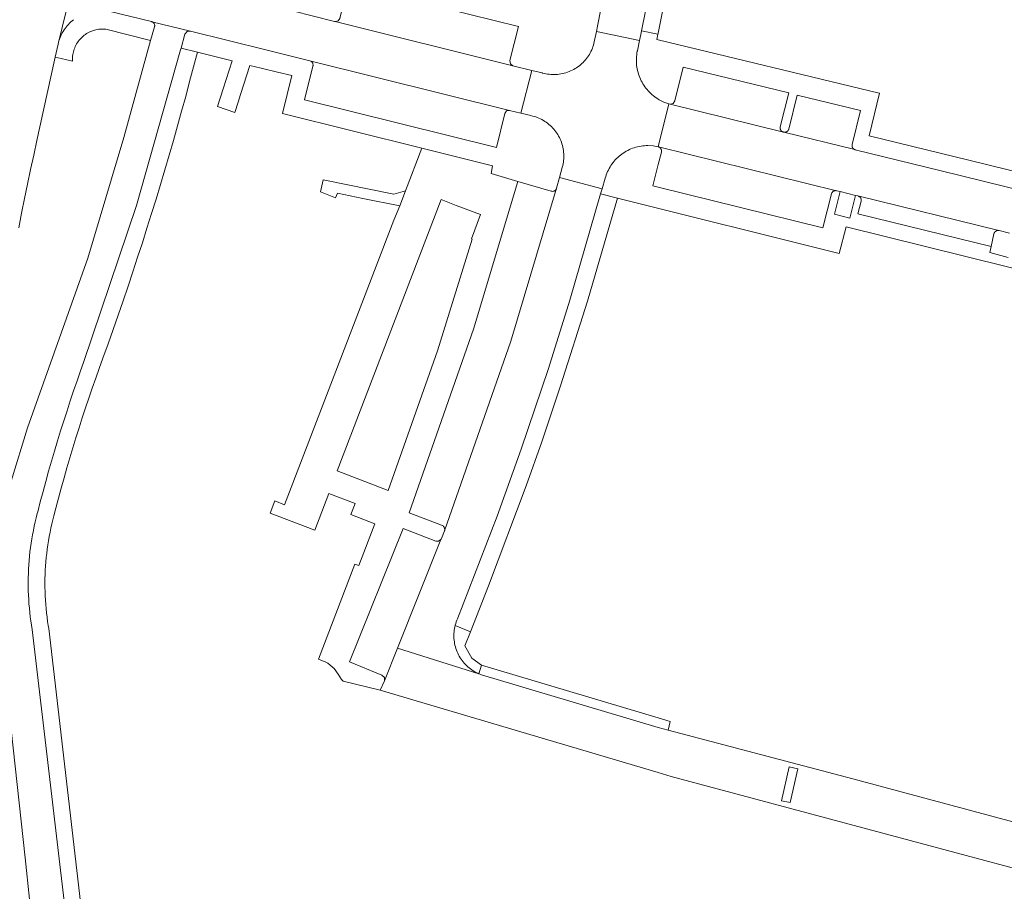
# Model space of a CAD drawing. Extents: x 146402 to 164798, y 455483 to 464134.
# Tile 416 of 575: x 157926 to 158040, y 461657 to 461758. Entities that reach past the tile are written whole.
import ezdxf

# ---------------------------------------------------------------- set-up
doc = ezdxf.new("R2010")
doc.units = 0
doc.header["$LTSCALE"] = 0.2
for name, color, linetype, lineweight in [('B-XX-VH-VERHARDING_ASFALT-GV', 252, 'CONTINUOUS', 18), ('B-XX-VH-VERHARDING_BETONSTRAATSTEEN-GV', 252, 'CONTINUOUS', 18), ('B-XX-VH-VERHARDING_TEGEL-GV', 252, 'CONTINUOUS', 18)]:
    doc.layers.add(name, color=color, linetype=linetype, lineweight=lineweight)

msp = doc.modelspace()

# ---------------------------------------------------------------- linework, layer by layer
at = {"layer": 'B-XX-VH-VERHARDING_ASFALT-GV'}
for points in [[(157926.352, 461733.541), (157926.682, 461735.222), (157927.02, 461736.902), (157927.365, 461738.579), (157927.719, 461740.256), (157928.08, 461741.93), (157928.449, 461743.603), (157928.8, 461745.158), (157930.548, 461753.207), (157930.878, 461754.685), (157930.927, 461754.886), (157934.425, 461769.223)], [(157932.348, 461649.472), (157927.905, 461687.277), (157927.823, 461687.769), (157927.749, 461688.263), (157927.683, 461688.758), (157927.625, 461689.254), (157927.574, 461689.75), (157927.532, 461690.248), (157927.498, 461690.746), (157927.472, 461691.244), (157927.453, 461691.743), (157927.443, 461692.242), (157927.441, 461692.742), (157927.446, 461693.241), (157927.46, 461693.74), (157927.482, 461694.238), (157927.511, 461694.737), (157927.549, 461695.234), (157927.595, 461695.732), (157927.648, 461696.228), (157927.71, 461696.723), (157927.779, 461697.218), (157927.856, 461697.711), (157927.942, 461698.203), (157928.035, 461698.693), (157928.136, 461699.182), (157928.245, 461699.669), (157928.361, 461700.155), (157928.486, 461700.638), (157928.534, 461700.818), (157928.837, 461701.992), (157929.148, 461703.164), (157929.466, 461704.334), (157929.793, 461705.502), (157930.126, 461706.668), (157930.468, 461707.832), (157930.817, 461708.993), (157931.174, 461710.152), (157931.539, 461711.309), (157931.911, 461712.463), (157932.291, 461713.614), (157932.678, 461714.764), (157933.073, 461715.91), (157933.476, 461717.054), (157933.828, 461718.036), (157939.906, 461736.114), (157944.993, 461754.048), (157945.049, 461754.251), (157945.491, 461755.847), (157945.743, 461756.141), (157946.127, 461756.185), (157941.695, 461757.28), (157941.745, 461757.261), (157941.798, 461757.233), (157941.847, 461757.197), (157941.89, 461757.156), (157941.928, 461757.109), (157941.959, 461757.058), (157941.983, 461757.003), (157942, 461756.945), (157942.009, 461756.885), (157942.01, 461756.825), (157942.002, 461756.765), (157941.987, 461756.706), (157941.535, 461755.126), (157938.471, 461743.937), (157934.298, 461730.065), (157927.379, 461710.52), (157925.484, 461704.369)], [(157924.558, 461684.196), (157927.096, 461660.993), (157929.583, 461637.184)]]:
    msp.add_lwpolyline(points, dxfattribs=at)
at = {"layer": 'B-XX-VH-VERHARDING_BETONSTRAATSTEEN-GV'}
for points in [[(157934.425, 461769.223), (157930.927, 461754.886), (157930.982, 461755.078), (157931.045, 461755.268), (157931.116, 461755.455), (157931.194, 461755.639), (157931.279, 461755.82), (157931.371, 461755.997), (157931.47, 461756.171), (157931.577, 461756.34), (157931.69, 461756.505), (157931.809, 461756.665), (157931.935, 461756.821), (157932.067, 461756.971), (157932.204, 461757.116), (157932.348, 461757.255), (157932.497, 461757.389), (157932.651, 461757.516)], [(157993.404, 461758.713), (157993.02, 461756.753), (157992.891, 461756.149), (157997.853, 461755.115), (157997.997, 461755.79), (157998.087, 461756.241), (158000, 461765.728)], [(157936.881, 461758.469), (157941.63, 461757.296), (157941.695, 461757.28), (157946.127, 461756.185), (157954.805, 461754.03), (157956.655, 461753.57), (157959.885, 461752.767), (157982.883, 461747.072), (157984.197, 461746.744), (157985.431, 461751.672), (157983.276, 461752.209), (157962.792, 461757.299), (157962.75, 461757.308), (157962.709, 461757.32), (157957.87, 461758.516)], [(158132.583, 461715.506), (158032.583, 461740.104), (158022.684, 461742.539), (158022.659, 461742.546), (158022.651, 461742.548), (158014.48, 461744.557), (158014.471, 461744.559), (158014.436, 461744.567), (158001.385, 461747.775), (158001.231, 461747.812), (158000.014, 461742.873), (158000.029, 461742.869), (158020.523, 461737.819), (158020.582, 461737.804), (158020.961, 461737.711), (158022.708, 461737.28), (158022.991, 461737.21), (158039.246, 461733.235), (158039.264, 461733.231), (158040.475, 461732.932)], [(158046.566, 461663.602), (158022.426, 461670.071), (158001.134, 461675.67), (158000, 461676.007), (157979.634, 461682.065), (157979.571, 461682.088), (157979.39, 461682.16), (157979.357, 461682.174), (157969.977, 461685.147), (157968.469, 461681.381), (157967.961, 461680.294), (158000, 461670.805), (158001.492, 461670.363), (158044.625, 461658.79)]]:
    msp.add_lwpolyline(points, dxfattribs=at)
for points in [[(157983.917, 461756.715), (157964.282, 461761.596), (157963.316, 461757.659), (157963.125, 461757.375), (157962.792, 461757.299), (157983.276, 461752.209), (157982.983, 461752.435), (157982.93, 461752.801)], [(157997.853, 461755.115), (157992.891, 461756.149), (157992.639, 461754.971), (157992.595, 461754.781), (157992.542, 461754.593), (157992.482, 461754.407), (157992.415, 461754.223), (157992.34, 461754.043), (157992.258, 461753.865), (157992.168, 461753.692), (157992.072, 461753.522), (157991.968, 461753.356), (157991.859, 461753.195), (157991.742, 461753.038), (157991.619, 461752.886), (157991.49, 461752.739), (157991.355, 461752.598), (157991.215, 461752.462), (157991.069, 461752.332), (157990.917, 461752.209), (157990.761, 461752.091), (157990.6, 461751.98), (157990.435, 461751.876), (157990.266, 461751.779), (157990.093, 461751.688), (157989.916, 461751.605), (157989.736, 461751.529), (157989.553, 461751.46), (157989.367, 461751.399), (157989.179, 461751.346), (157988.99, 461751.301), (157988.798, 461751.263), (157988.605, 461751.233), (157988.411, 461751.211), (157988.216, 461751.197), (157988.021, 461751.191), (157987.825, 461751.193), (157987.63, 461751.203), (157987.435, 461751.221), (157987.242, 461751.247), (157987.049, 461751.281), (157986.859, 461751.322), (157986.67, 461751.372), (157986.651, 461751.377), (157985.431, 461751.672), (157984.197, 461746.744), (157985.33, 461746.461), (157985.52, 461746.418), (157985.708, 461746.368), (157985.894, 461746.309), (157986.078, 461746.244), (157986.258, 461746.17), (157986.436, 461746.09), (157986.61, 461746.002), (157986.78, 461745.907), (157986.946, 461745.805), (157987.108, 461745.696), (157987.265, 461745.581), (157987.418, 461745.46), (157987.565, 461745.332), (157987.707, 461745.199), (157987.843, 461745.06), (157987.974, 461744.915), (157988.098, 461744.765), (157988.217, 461744.61), (157988.328, 461744.45), (157988.434, 461744.286), (157988.532, 461744.118), (157988.623, 461743.946), (157988.707, 461743.77), (157988.784, 461743.591), (157988.854, 461743.409), (157988.916, 461743.224), (157988.97, 461743.037), (157989.016, 461742.847), (157989.055, 461742.656), (157989.086, 461742.464), (157989.109, 461742.27), (157989.124, 461742.076), (157989.131, 461741.881), (157989.13, 461741.686), (157989.121, 461741.492), (157989.104, 461741.297), (157989.079, 461741.104), (157989.047, 461740.912), (157989.006, 461740.721), (157988.957, 461740.533), (157988.94, 461740.472), (157988.635, 461739.345), (157993.545, 461738.04), (157993.897, 461739.26), (157993.954, 461739.454), (157994.019, 461739.645), (157994.091, 461739.834), (157994.171, 461740.019), (157994.258, 461740.202), (157994.352, 461740.38), (157994.453, 461740.555), (157994.56, 461740.726), (157994.675, 461740.892), (157994.796, 461741.054), (157994.924, 461741.211), (157995.057, 461741.362), (157995.196, 461741.508), (157995.342, 461741.649), (157995.492, 461741.784), (157995.648, 461741.912), (157995.808, 461742.034), (157995.974, 461742.15), (157996.144, 461742.26), (157996.318, 461742.362), (157996.496, 461742.457), (157996.678, 461742.546), (157996.863, 461742.627), (157997.051, 461742.701), (157997.241, 461742.767), (157997.435, 461742.825), (157997.63, 461742.876), (157997.828, 461742.919), (157998.026, 461742.955), (157998.227, 461742.982), (157998.427, 461743.001), (157998.629, 461743.013), (157998.795, 461743.016), (157999.409, 461742.981), (158000, 461742.876), (158000.014, 461742.873), (158001.231, 461747.812), (158000.661, 461748.019), (158000.118, 461748.289), (158000, 461748.36), (157999.942, 461748.394), (157999.771, 461748.507), (157999.604, 461748.626), (157999.442, 461748.751), (157999.285, 461748.882), (157999.133, 461749.02), (157998.987, 461749.163), (157998.847, 461749.312), (157998.712, 461749.466), (157998.583, 461749.626), (157998.461, 461749.79), (157998.345, 461749.959), (157998.236, 461750.133), (157998.134, 461750.31), (157998.039, 461750.491), (157997.951, 461750.676), (157997.87, 461750.865), (157997.797, 461751.056), (157997.731, 461751.25), (157997.673, 461751.446), (157997.623, 461751.645), (157997.58, 461751.845), (157997.545, 461752.047), (157997.518, 461752.25), (157997.499, 461752.454), (157997.488, 461752.658), (157997.485, 461752.863), (157997.49, 461753.068), (157997.503, 461753.272), (157997.524, 461753.476), (157997.553, 461753.679), (157997.59, 461753.88), (157997.602, 461753.937)], [(157982.883, 461747.072), (157959.885, 461752.767), (157959.944, 461752.748), (157960, 461752.721), (157960.052, 461752.687), (157960.1, 461752.646), (157960.142, 461752.6), (157960.178, 461752.549), (157960.207, 461752.494), (157960.228, 461752.435), (157960.242, 461752.374), (157960.248, 461752.313), (157960.246, 461752.25), (157960.236, 461752.189), (157960.229, 461752.161), (157959.281, 461748.271), (157981.369, 461742.791), (157982.33, 461746.714), (157982.537, 461747.001)], [(158015.029, 461749.079), (158002.885, 461752.063), (158001.92, 461748.163), (158001.727, 461747.866), (158001.385, 461747.775), (158014.436, 461744.567), (158014.375, 461744.586), (158014.317, 461744.613), (158014.264, 461744.646), (158014.214, 461744.686), (158014.17, 461744.732), (158014.132, 461744.783), (158014.101, 461744.839), (158014.077, 461744.898), (158014.061, 461744.959), (158014.052, 461745.022), (158014.052, 461745.086), (158014.059, 461745.149), (158014.065, 461745.176)], [(158023.309, 461747.049), (158016.002, 461748.84), (158015.043, 461744.916), (158015.041, 461744.907), (158015.038, 461744.899), (158015.035, 461744.891), (158015.032, 461744.882), (158015.029, 461744.874), (158015.025, 461744.866), (158015.022, 461744.858), (158015.018, 461744.85), (158015.014, 461744.841), (158015.011, 461744.833), (158015.007, 461744.826), (158015.003, 461744.818), (158014.998, 461744.81), (158014.994, 461744.802), (158014.989, 461744.795), (158014.984, 461744.787), (158014.98, 461744.78), (158014.975, 461744.772), (158014.97, 461744.765), (158014.964, 461744.758), (158014.959, 461744.751), (158014.953, 461744.744), (158014.948, 461744.737), (158014.942, 461744.73), (158014.936, 461744.723), (158014.931, 461744.717), (158014.924, 461744.71), (158014.918, 461744.704), (158014.912, 461744.697), (158014.905, 461744.691), (158014.899, 461744.685), (158014.892, 461744.679), (158014.886, 461744.673), (158014.879, 461744.668), (158014.872, 461744.662), (158014.865, 461744.657), (158014.858, 461744.651), (158014.851, 461744.646), (158014.843, 461744.641), (158014.836, 461744.636), (158014.829, 461744.631), (158014.821, 461744.626), (158014.813, 461744.622), (158014.81, 461744.62), (158014.806, 461744.618), (158014.798, 461744.613), (158014.79, 461744.609), (158014.782, 461744.605), (158014.774, 461744.601), (158014.766, 461744.598), (158014.758, 461744.594), (158014.75, 461744.59), (158014.742, 461744.587), (158014.733, 461744.584), (158014.725, 461744.581), (158014.716, 461744.578), (158014.708, 461744.575), (158014.699, 461744.573), (158014.691, 461744.57), (158014.682, 461744.568), (158014.674, 461744.566), (158014.665, 461744.564), (158014.656, 461744.562), (158014.648, 461744.56), (158014.639, 461744.559), (158014.63, 461744.558), (158014.621, 461744.556), (158014.613, 461744.555), (158014.604, 461744.554), (158014.595, 461744.554), (158014.586, 461744.553), (158014.577, 461744.553), (158014.568, 461744.552), (158014.559, 461744.552), (158014.55, 461744.552), (158014.541, 461744.553), (158014.533, 461744.553), (158014.524, 461744.553), (158014.515, 461744.554), (158014.506, 461744.555), (158014.497, 461744.556), (158014.488, 461744.557), (158014.48, 461744.557), (158022.651, 461742.548), (158022.643, 461742.552), (158022.635, 461742.555), (158022.627, 461742.558), (158022.619, 461742.562), (158022.611, 461742.565), (158022.603, 461742.569), (158022.595, 461742.573), (158022.588, 461742.577), (158022.58, 461742.581), (158022.573, 461742.585), (158022.565, 461742.589), (158022.558, 461742.594), (158022.551, 461742.598), (158022.543, 461742.603), (158022.536, 461742.608), (158022.529, 461742.613), (158022.522, 461742.618), (158022.515, 461742.623), (158022.508, 461742.628), (158022.502, 461742.633), (158022.495, 461742.639), (158022.488, 461742.645), (158022.482, 461742.65), (158022.476, 461742.656), (158022.47, 461742.662), (158022.464, 461742.668), (158022.457, 461742.675), (158022.452, 461742.681), (158022.446, 461742.687), (158022.44, 461742.694), (158022.435, 461742.7), (158022.429, 461742.707), (158022.424, 461742.714), (158022.419, 461742.721), (158022.414, 461742.728), (158022.409, 461742.735), (158022.404, 461742.742), (158022.399, 461742.749), (158022.395, 461742.756), (158022.39, 461742.764), (158022.386, 461742.771), (158022.382, 461742.779), (158022.378, 461742.786), (158022.374, 461742.794), (158022.37, 461742.802), (158022.366, 461742.81), (158022.363, 461742.818), (158022.359, 461742.826), (158022.356, 461742.834), (158022.353, 461742.842), (158022.35, 461742.85), (158022.347, 461742.858), (158022.345, 461742.866), (158022.342, 461742.874), (158022.34, 461742.883), (158022.338, 461742.891), (158022.335, 461742.899), (158022.334, 461742.908), (158022.332, 461742.916), (158022.33, 461742.925), (158022.329, 461742.933), (158022.327, 461742.942), (158022.326, 461742.95), (158022.325, 461742.959), (158022.324, 461742.967), (158022.323, 461742.976), (158022.323, 461742.985), (158022.323, 461742.993), (158022.322, 461743.002), (158022.322, 461743.01), (158022.322, 461743.019), (158022.322, 461743.028), (158022.323, 461743.036), (158022.323, 461743.045), (158022.324, 461743.054), (158022.324, 461743.062), (158022.325, 461743.071), (158022.326, 461743.079), (158022.328, 461743.088), (158022.329, 461743.096), (158022.331, 461743.105), (158022.332, 461743.113), (158022.334, 461743.122), (158022.336, 461743.13)], [(158020.523, 461737.819), (158000.029, 461742.869), (158000.039, 461742.865), (158000.047, 461742.862), (158000.056, 461742.859), (158000.064, 461742.855), (158000.072, 461742.852), (158000.08, 461742.848), (158000.088, 461742.845), (158000.096, 461742.841), (158000.104, 461742.837), (158000.111, 461742.833), (158000.119, 461742.828), (158000.127, 461742.824), (158000.134, 461742.819), (158000.142, 461742.815), (158000.149, 461742.81), (158000.156, 461742.805), (158000.164, 461742.8), (158000.171, 461742.795), (158000.178, 461742.79), (158000.185, 461742.784), (158000.192, 461742.779), (158000.198, 461742.773), (158000.205, 461742.767), (158000.212, 461742.761), (158000.218, 461742.756), (158000.224, 461742.749), (158000.231, 461742.743), (158000.237, 461742.737), (158000.243, 461742.73), (158000.249, 461742.724), (158000.254, 461742.717), (158000.26, 461742.71), (158000.266, 461742.704), (158000.271, 461742.697), (158000.276, 461742.69), (158000.281, 461742.683), (158000.286, 461742.676), (158000.291, 461742.668), (158000.296, 461742.661), (158000.301, 461742.653), (158000.306, 461742.646), (158000.31, 461742.638), (158000.314, 461742.631), (158000.318, 461742.623), (158000.322, 461742.615), (158000.326, 461742.607), (158000.33, 461742.599), (158000.334, 461742.591), (158000.337, 461742.583), (158000.34, 461742.575), (158000.344, 461742.567), (158000.347, 461742.558), (158000.35, 461742.55), (158000.352, 461742.542), (158000.355, 461742.533), (158000.357, 461742.525), (158000.36, 461742.516), (158000.362, 461742.508), (158000.364, 461742.499), (158000.366, 461742.491), (158000.367, 461742.482), (158000.369, 461742.473), (158000.37, 461742.465), (158000.372, 461742.456), (158000.373, 461742.447), (158000.374, 461742.439), (158000.375, 461742.43), (158000.375, 461742.421), (158000.376, 461742.412), (158000.376, 461742.403), (158000.376, 461742.395), (158000.376, 461742.386), (158000.376, 461742.377), (158000.376, 461742.368), (158000.376, 461742.359), (158000.375, 461742.351), (158000.374, 461742.342), (158000.373, 461742.333), (158000.372, 461742.324), (158000.371, 461742.316), (158000.37, 461742.307), (158000.368, 461742.298), (158000.367, 461742.29), (158000.365, 461742.281), (158000.363, 461742.273), (158000.361, 461742.264), (158000, 461740.831), (157999.378, 461738.361), (158000, 461738.208), (158018.971, 461733.53), (158019.958, 461737.446), (158019.975, 461737.506), (158020, 461737.563), (158020.032, 461737.617), (158020.071, 461737.666), (158020.115, 461737.709), (158020.165, 461737.747), (158020.219, 461737.778), (158020.277, 461737.802), (158020.337, 461737.818), (158020.399, 461737.826), (158020.461, 461737.827)], [(157993.545, 461738.04), (157988.635, 461739.345), (157988.298, 461738.098), (157983.026, 461720.488), (157975.382, 461698.63), (157975.043, 461697.752), (157975.015, 461697.692), (157974.979, 461697.637), (157969.977, 461685.147), (157979.357, 461682.174), (157979.211, 461682.239), (157979.036, 461682.326), (157978.865, 461682.42), (157978.697, 461682.52), (157978.534, 461682.627), (157978.376, 461682.741), (157978.222, 461682.862), (157978.073, 461682.988), (157977.929, 461683.121), (157977.791, 461683.259), (157977.659, 461683.403), (157977.533, 461683.552), (157977.413, 461683.706), (157977.3, 461683.865), (157977.193, 461684.029), (157977.093, 461684.196), (157977, 461684.368), (157976.914, 461684.543), (157976.835, 461684.722), (157976.764, 461684.904), (157976.699, 461685.089), (157976.643, 461685.276), (157976.595, 461685.465), (157976.554, 461685.656), (157976.521, 461685.848), (157976.496, 461686.042), (157976.479, 461686.236), (157976.47, 461686.432), (157976.468, 461686.627), (157976.475, 461686.822), (157976.49, 461687.017), (157976.513, 461687.211), (157976.544, 461687.404), (157976.582, 461687.595), (157976.618, 461687.744), (157976.629, 461687.785), (157976.683, 461687.973), (157976.745, 461688.158), (157976.814, 461688.34), (157976.891, 461688.52), (157981.434, 461700.319), (157984.234, 461708.063), (157987.363, 461717.351), (157989.834, 461725.201), (157993.371, 461737.439)], [(157987.682, 461737.763), (157983.816, 461738.891), (157978.714, 461721.852), (157971.306, 461700.721), (157975.057, 461699.3), (157975.117, 461699.275), (157975.173, 461699.243), (157975.225, 461699.204), (157975.272, 461699.159), (157975.313, 461699.108), (157975.347, 461699.053), (157975.374, 461698.994), (157975.394, 461698.932), (157975.407, 461698.869), (157975.411, 461698.804), (157975.407, 461698.739), (157975.395, 461698.675), (157975.382, 461698.63), (157983.026, 461720.488), (157988.298, 461738.098), (157988.276, 461738.039), (157988.247, 461737.983), (157988.21, 461737.931), (157988.168, 461737.884), (157988.12, 461737.843), (157988.067, 461737.809), (157988.011, 461737.781), (157987.951, 461737.761), (157987.889, 461737.748), (157987.826, 461737.743), (157987.763, 461737.747), (157987.701, 461737.758)], [(158039.246, 461733.235), (158022.991, 461737.21), (158023.052, 461737.192), (158023.11, 461737.166), (158023.165, 461737.134), (158023.215, 461737.095), (158023.26, 461737.049), (158023.299, 461736.999), (158023.331, 461736.944), (158023.356, 461736.885), (158023.373, 461736.824), (158023.383, 461736.761), (158023.385, 461736.698), (158023.378, 461736.634), (158023.374, 461736.612), (158023.008, 461735.161), (158038.338, 461731.401), (158038.663, 461732.854), (158038.666, 461732.863), (158038.668, 461732.872), (158038.671, 461732.881), (158038.674, 461732.889), (158038.678, 461732.898), (158038.681, 461732.907), (158038.685, 461732.915), (158038.688, 461732.924), (158038.692, 461732.932), (158038.696, 461732.94), (158038.7, 461732.949), (158038.704, 461732.957), (158038.709, 461732.965), (158038.713, 461732.973), (158038.718, 461732.981), (158038.723, 461732.989), (158038.728, 461732.997), (158038.733, 461733.005), (158038.738, 461733.012), (158038.743, 461733.02), (158038.749, 461733.027), (158038.755, 461733.035), (158038.76, 461733.042), (158038.766, 461733.049), (158038.772, 461733.056), (158038.778, 461733.063), (158038.784, 461733.07), (158038.791, 461733.076), (158038.797, 461733.083), (158038.804, 461733.09), (158038.81, 461733.096), (158038.817, 461733.102), (158038.824, 461733.108), (158038.831, 461733.115), (158038.838, 461733.12), (158038.846, 461733.126), (158038.853, 461733.132), (158038.86, 461733.137), (158038.868, 461733.143), (158038.876, 461733.148), (158038.883, 461733.153), (158038.891, 461733.158), (158038.899, 461733.163), (158038.907, 461733.168), (158038.915, 461733.172), (158038.923, 461733.177), (158038.931, 461733.181), (158038.94, 461733.185), (158038.948, 461733.189), (158038.956, 461733.193), (158038.965, 461733.197), (158038.973, 461733.2), (158038.982, 461733.204), (158038.991, 461733.207), (158038.999, 461733.21), (158039.008, 461733.213), (158039.017, 461733.216), (158039.026, 461733.218), (158039.035, 461733.221), (158039.044, 461733.223), (158039.053, 461733.225), (158039.062, 461733.227), (158039.071, 461733.229), (158039.08, 461733.231), (158039.089, 461733.232), (158039.098, 461733.234), (158039.107, 461733.235), (158039.117, 461733.236), (158039.126, 461733.237), (158039.135, 461733.238), (158039.144, 461733.238), (158039.153, 461733.239), (158039.163, 461733.239), (158039.172, 461733.239), (158039.181, 461733.239), (158039.19, 461733.239), (158039.2, 461733.238), (158039.209, 461733.238), (158039.218, 461733.237), (158039.227, 461733.236), (158039.237, 461733.235)], [(157974.388, 461697.452), (157970.631, 461698.898), (157964.446, 461683.548), (157968.189, 461682.034), (157968.459, 461681.763), (157968.469, 461681.381), (157969.977, 461685.147), (157974.979, 461697.637), (157974.714, 461697.447)], [(157978.377, 461687.026), (157976.618, 461687.744), (157976.582, 461687.595), (157976.544, 461687.404), (157976.513, 461687.211), (157976.49, 461687.017), (157976.475, 461686.822), (157976.468, 461686.627), (157976.47, 461686.432), (157976.479, 461686.236), (157976.496, 461686.042), (157976.521, 461685.848), (157976.554, 461685.656), (157976.595, 461685.465), (157976.643, 461685.276), (157976.699, 461685.089), (157976.764, 461684.904), (157976.835, 461684.722), (157976.914, 461684.543), (157977, 461684.368), (157977.093, 461684.196), (157977.193, 461684.029), (157977.3, 461683.865), (157977.413, 461683.706), (157977.533, 461683.552), (157977.659, 461683.403), (157977.791, 461683.259), (157977.929, 461683.121), (157978.073, 461682.988), (157978.222, 461682.862), (157978.376, 461682.741), (157978.534, 461682.627), (157978.697, 461682.52), (157978.865, 461682.42), (157979.036, 461682.326), (157979.211, 461682.239), (157979.357, 461682.174), (157979.651, 461683.178), (157978.541, 461683.964), (157977.748, 461685.414)], [(158016.069, 461671.24), (158015.094, 461671.46), (158014.211, 461667.559), (158015.187, 461667.338)], [(158014.211, 461667.559), (158015.094, 461671.46), (158016.069, 461671.24), (158015.187, 461667.338)]]:
    msp.add_lwpolyline(points, close=True, dxfattribs=at)
at = {"layer": 'B-XX-VH-VERHARDING_TEGEL-GV'}
for points in [[(158000, 461765.728), (157998.087, 461756.241), (157999.974, 461755.849), (158000, 461755.98), (158003.141, 461771.761)], [(157964.282, 461761.596), (157983.917, 461756.715), (157982.93, 461752.801), (157982.983, 461752.435), (157983.276, 461752.209), (157985.431, 461751.672), (157986.651, 461751.377), (157986.67, 461751.372), (157986.859, 461751.322), (157987.049, 461751.281), (157987.242, 461751.247), (157987.435, 461751.221), (157987.63, 461751.203), (157987.825, 461751.193), (157988.021, 461751.191), (157988.216, 461751.197), (157988.411, 461751.211), (157988.605, 461751.233), (157988.798, 461751.263), (157988.99, 461751.301), (157989.179, 461751.346), (157989.367, 461751.399), (157989.553, 461751.46), (157989.736, 461751.529), (157989.916, 461751.605), (157990.093, 461751.688), (157990.266, 461751.779), (157990.435, 461751.876), (157990.6, 461751.98), (157990.761, 461752.091), (157990.917, 461752.209), (157991.069, 461752.332), (157991.215, 461752.462), (157991.355, 461752.598), (157991.49, 461752.739), (157991.619, 461752.886), (157991.742, 461753.038), (157991.859, 461753.195), (157991.968, 461753.356), (157992.072, 461753.522), (157992.168, 461753.692), (157992.258, 461753.865), (157992.34, 461754.043), (157992.415, 461754.223), (157992.482, 461754.407), (157992.542, 461754.593), (157992.595, 461754.781), (157992.639, 461754.971), (157992.891, 461756.149), (157993.02, 461756.753), (157993.404, 461758.713)], [(157932.651, 461757.516), (157932.497, 461757.389), (157932.348, 461757.255), (157932.204, 461757.116), (157932.067, 461756.971), (157931.935, 461756.821), (157931.809, 461756.665), (157931.69, 461756.505), (157931.577, 461756.34), (157931.47, 461756.171), (157931.371, 461755.997), (157931.279, 461755.82), (157931.194, 461755.639), (157931.116, 461755.455), (157931.045, 461755.268), (157930.982, 461755.078), (157930.927, 461754.886), (157930.878, 461754.685), (157930.548, 461753.207), (157931.248, 461753.044), (157932.554, 461752.737), (157932.549, 461752.827), (157932.545, 461752.993), (157932.549, 461753.159), (157932.562, 461753.325), (157932.582, 461753.49), (157932.611, 461753.654), (157932.647, 461753.816), (157932.69, 461753.976), (157932.742, 461754.134), (157932.801, 461754.289), (157932.867, 461754.441), (157932.941, 461754.59), (157933.022, 461754.736), (157933.11, 461754.877), (157933.204, 461755.013), (157933.305, 461755.145), (157933.412, 461755.272), (157933.525, 461755.394), (157933.644, 461755.51), (157933.768, 461755.62), (157933.898, 461755.725), (157934.032, 461755.822), (157934.171, 461755.914), (157934.314, 461755.998), (157934.461, 461756.076), (157934.611, 461756.146), (157934.765, 461756.209), (157934.922, 461756.264), (157935.081, 461756.312), (157935.242, 461756.352), (157935.405, 461756.385), (157935.569, 461756.409), (157935.735, 461756.426), (157935.9, 461756.434), (157936.067, 461756.435), (157936.233, 461756.427), (157936.398, 461756.412), (157941.535, 461755.126), (157941.987, 461756.706), (157942.002, 461756.765), (157942.01, 461756.825), (157942.009, 461756.885), (157942, 461756.945), (157941.983, 461757.003), (157941.959, 461757.058), (157941.928, 461757.109), (157941.89, 461757.156), (157941.847, 461757.197), (157941.798, 461757.233), (157941.745, 461757.261), (157941.695, 461757.28), (157941.63, 461757.296), (157936.881, 461758.469)], [(157957.87, 461758.516), (157962.709, 461757.32), (157962.75, 461757.308), (157962.792, 461757.299), (157963.125, 461757.375), (157963.316, 461757.659)], [(158073.407, 461732.086), (158035.766, 461741.339), (158024.299, 461744.138), (158025.491, 461749.06), (158025.461, 461749.067), (158000, 461755.18), (157999.847, 461755.217), (157999.974, 461755.849), (157998.087, 461756.241), (157997.997, 461755.79), (157997.853, 461755.115), (157997.602, 461753.937), (157997.59, 461753.88), (157997.553, 461753.679), (157997.524, 461753.476), (157997.503, 461753.272), (157997.49, 461753.068), (157997.485, 461752.863), (157997.488, 461752.658), (157997.499, 461752.454), (157997.518, 461752.25), (157997.545, 461752.047), (157997.58, 461751.845), (157997.623, 461751.645), (157997.673, 461751.446), (157997.731, 461751.25), (157997.797, 461751.056), (157997.87, 461750.865), (157997.951, 461750.676), (157998.039, 461750.491), (157998.134, 461750.31), (157998.236, 461750.133), (157998.345, 461749.959), (157998.461, 461749.79), (157998.583, 461749.626), (157998.712, 461749.466), (157998.847, 461749.312), (157998.987, 461749.163), (157999.133, 461749.02), (157999.285, 461748.882), (157999.442, 461748.751), (157999.604, 461748.626), (157999.771, 461748.507), (157999.942, 461748.394), (158000, 461748.36), (158000.118, 461748.289), (158000.661, 461748.019), (158001.231, 461747.812), (158001.385, 461747.775), (158001.727, 461747.866), (158001.92, 461748.163), (158002.885, 461752.063), (158015.029, 461749.079), (158014.065, 461745.176), (158014.059, 461745.149), (158014.052, 461745.086), (158014.052, 461745.022), (158014.061, 461744.959), (158014.077, 461744.898), (158014.101, 461744.839), (158014.132, 461744.783), (158014.17, 461744.732), (158014.214, 461744.686), (158014.264, 461744.646), (158014.317, 461744.613), (158014.375, 461744.586), (158014.436, 461744.567), (158014.471, 461744.559), (158014.48, 461744.557), (158014.488, 461744.557), (158014.497, 461744.556), (158014.506, 461744.555), (158014.515, 461744.554), (158014.524, 461744.553), (158014.533, 461744.553), (158014.541, 461744.553), (158014.55, 461744.552), (158014.559, 461744.552), (158014.568, 461744.552), (158014.577, 461744.553), (158014.586, 461744.553), (158014.595, 461744.554), (158014.604, 461744.554), (158014.613, 461744.555), (158014.621, 461744.556), (158014.63, 461744.558), (158014.639, 461744.559), (158014.648, 461744.56), (158014.656, 461744.562), (158014.665, 461744.564), (158014.674, 461744.566), (158014.682, 461744.568), (158014.691, 461744.57), (158014.699, 461744.573), (158014.708, 461744.575), (158014.716, 461744.578), (158014.725, 461744.581), (158014.733, 461744.584), (158014.742, 461744.587), (158014.75, 461744.59), (158014.758, 461744.594), (158014.766, 461744.598), (158014.774, 461744.601), (158014.782, 461744.605), (158014.79, 461744.609), (158014.798, 461744.613), (158014.806, 461744.618), (158014.81, 461744.62), (158014.813, 461744.622), (158014.821, 461744.626), (158014.829, 461744.631), (158014.836, 461744.636), (158014.843, 461744.641), (158014.851, 461744.646), (158014.858, 461744.651), (158014.865, 461744.657), (158014.872, 461744.662), (158014.879, 461744.668), (158014.886, 461744.673), (158014.892, 461744.679), (158014.899, 461744.685), (158014.905, 461744.691), (158014.912, 461744.697), (158014.918, 461744.704), (158014.924, 461744.71), (158014.931, 461744.717), (158014.936, 461744.723), (158014.942, 461744.73), (158014.948, 461744.737), (158014.953, 461744.744), (158014.959, 461744.751), (158014.964, 461744.758), (158014.97, 461744.765), (158014.975, 461744.772), (158014.98, 461744.78), (158014.984, 461744.787), (158014.989, 461744.795), (158014.994, 461744.802), (158014.998, 461744.81), (158015.003, 461744.818), (158015.007, 461744.826), (158015.011, 461744.833), (158015.014, 461744.841), (158015.018, 461744.85), (158015.022, 461744.858), (158015.025, 461744.866), (158015.029, 461744.874), (158015.032, 461744.882), (158015.035, 461744.891), (158015.038, 461744.899), (158015.041, 461744.907), (158015.043, 461744.916), (158016.002, 461748.84), (158023.309, 461747.049), (158022.336, 461743.13), (158022.334, 461743.122), (158022.332, 461743.113), (158022.331, 461743.105), (158022.329, 461743.096), (158022.328, 461743.088), (158022.326, 461743.079), (158022.325, 461743.071), (158022.324, 461743.062), (158022.324, 461743.054), (158022.323, 461743.045), (158022.323, 461743.036), (158022.322, 461743.028), (158022.322, 461743.019), (158022.322, 461743.01), (158022.322, 461743.002), (158022.323, 461742.993), (158022.323, 461742.985), (158022.323, 461742.976), (158022.324, 461742.967), (158022.325, 461742.959), (158022.326, 461742.95), (158022.327, 461742.942), (158022.329, 461742.933), (158022.33, 461742.925), (158022.332, 461742.916), (158022.334, 461742.908), (158022.335, 461742.899), (158022.338, 461742.891), (158022.34, 461742.883), (158022.342, 461742.874), (158022.345, 461742.866), (158022.347, 461742.858), (158022.35, 461742.85), (158022.353, 461742.842), (158022.356, 461742.834), (158022.359, 461742.826), (158022.363, 461742.818), (158022.366, 461742.81), (158022.37, 461742.802), (158022.374, 461742.794), (158022.378, 461742.786), (158022.382, 461742.779), (158022.386, 461742.771), (158022.39, 461742.764), (158022.395, 461742.756), (158022.399, 461742.749), (158022.404, 461742.742), (158022.409, 461742.735), (158022.414, 461742.728), (158022.419, 461742.721), (158022.424, 461742.714), (158022.429, 461742.707), (158022.435, 461742.7), (158022.44, 461742.694), (158022.446, 461742.687), (158022.452, 461742.681), (158022.457, 461742.675), (158022.464, 461742.668), (158022.47, 461742.662), (158022.476, 461742.656), (158022.482, 461742.65), (158022.488, 461742.645), (158022.495, 461742.639), (158022.502, 461742.633), (158022.508, 461742.628), (158022.515, 461742.623), (158022.522, 461742.618), (158022.529, 461742.613), (158022.536, 461742.608), (158022.543, 461742.603), (158022.551, 461742.598), (158022.558, 461742.594), (158022.565, 461742.589), (158022.573, 461742.585), (158022.58, 461742.581), (158022.588, 461742.577), (158022.595, 461742.573), (158022.603, 461742.569), (158022.611, 461742.565), (158022.619, 461742.562), (158022.627, 461742.558), (158022.635, 461742.555), (158022.643, 461742.552), (158022.651, 461742.548), (158022.659, 461742.546), (158022.684, 461742.539), (158032.583, 461740.104), (158132.583, 461715.506)], [(157934.652, 461645.591), (157929.813, 461687.414), (157929.759, 461687.736), (157929.684, 461688.221), (157929.617, 461688.708), (157929.558, 461689.195), (157929.507, 461689.683), (157929.464, 461690.172), (157929.429, 461690.662), (157929.402, 461691.152), (157929.383, 461691.643), (157929.372, 461692.134), (157929.369, 461692.625), (157929.374, 461693.115), (157929.387, 461693.606), (157929.408, 461694.097), (157929.437, 461694.587), (157929.474, 461695.076), (157929.519, 461695.565), (157929.571, 461696.053), (157929.632, 461696.541), (157929.701, 461697.027), (157929.777, 461697.512), (157929.862, 461697.995), (157929.954, 461698.477), (157930.054, 461698.958), (157930.163, 461699.437), (157930.278, 461699.914), (157930.402, 461700.389), (157930.623, 461701.249), (157930.93, 461702.413), (157931.245, 461703.576), (157931.567, 461704.736), (157931.898, 461705.894), (157932.235, 461707.05), (157932.581, 461708.204), (157932.934, 461709.355), (157933.295, 461710.504), (157933.663, 461711.65), (157934.039, 461712.795), (157934.423, 461713.936), (157934.814, 461715.075), (157935.213, 461716.211), (157935.619, 461717.345), (157936.044, 461718.514), (157936.639, 461720.169), (157937.225, 461721.826), (157937.805, 461723.486), (157938.376, 461725.149), (157938.941, 461726.815), (157939.497, 461728.482), (157940.046, 461730.153), (157940.588, 461731.826), (157941.122, 461733.501), (157941.648, 461735.178), (157942.166, 461736.859), (157942.677, 461738.541), (157943.18, 461740.225), (157943.676, 461741.913), (157944.164, 461743.602), (157944.644, 461745.293), (157945.116, 461746.987), (157945.581, 461748.682), (157946.038, 461750.38), (157946.487, 461752.08), (157946.929, 461753.782), (157945.049, 461754.251), (157944.993, 461754.048), (157939.906, 461736.114), (157933.828, 461718.036), (157933.476, 461717.054), (157933.073, 461715.91), (157932.678, 461714.764), (157932.291, 461713.614), (157931.911, 461712.463), (157931.539, 461711.309), (157931.174, 461710.152), (157930.817, 461708.993), (157930.468, 461707.832), (157930.126, 461706.668), (157929.793, 461705.502), (157929.466, 461704.334), (157929.148, 461703.164), (157928.837, 461701.992), (157928.534, 461700.818), (157928.486, 461700.638), (157928.361, 461700.155), (157928.245, 461699.669), (157928.136, 461699.182), (157928.035, 461698.693), (157927.942, 461698.203), (157927.856, 461697.711), (157927.779, 461697.218), (157927.71, 461696.723), (157927.648, 461696.228), (157927.595, 461695.732), (157927.549, 461695.234), (157927.511, 461694.737), (157927.482, 461694.238), (157927.46, 461693.74), (157927.446, 461693.241), (157927.441, 461692.742), (157927.443, 461692.242), (157927.453, 461691.743), (157927.472, 461691.244), (157927.498, 461690.746), (157927.532, 461690.248), (157927.574, 461689.75), (157927.625, 461689.254), (157927.683, 461688.758), (157927.749, 461688.263), (157927.823, 461687.769), (157927.905, 461687.277), (157932.348, 461649.472)], [(158040.316, 461730.144), (158038.178, 461730.686), (158038.338, 461731.401), (158023.008, 461735.161), (158023.374, 461736.612), (158023.378, 461736.634), (158023.385, 461736.698), (158023.383, 461736.761), (158023.373, 461736.824), (158023.356, 461736.885), (158023.331, 461736.944), (158023.299, 461736.999), (158023.26, 461737.049), (158023.215, 461737.095), (158023.165, 461737.134), (158023.11, 461737.166), (158023.052, 461737.192), (158022.991, 461737.21), (158022.708, 461737.28), (158022.053, 461734.674), (158020.308, 461735.108), (158020.961, 461737.711), (158020.582, 461737.804), (158020.523, 461737.819), (158020.461, 461737.827), (158020.399, 461737.826), (158020.337, 461737.818), (158020.277, 461737.802), (158020.219, 461737.778), (158020.165, 461737.747), (158020.115, 461737.709), (158020.071, 461737.666), (158020.032, 461737.617), (158020, 461737.563), (158019.975, 461737.506), (158019.958, 461737.446), (158018.971, 461733.53), (158000, 461738.208), (157999.378, 461738.361), (158000, 461740.831), (158000.361, 461742.264), (158000.363, 461742.273), (158000.365, 461742.281), (158000.367, 461742.29), (158000.368, 461742.298), (158000.37, 461742.307), (158000.371, 461742.316), (158000.372, 461742.324), (158000.373, 461742.333), (158000.374, 461742.342), (158000.375, 461742.351), (158000.376, 461742.359), (158000.376, 461742.368), (158000.376, 461742.377), (158000.376, 461742.386), (158000.376, 461742.395), (158000.376, 461742.403), (158000.376, 461742.412), (158000.375, 461742.421), (158000.375, 461742.43), (158000.374, 461742.439), (158000.373, 461742.447), (158000.372, 461742.456), (158000.37, 461742.465), (158000.369, 461742.473), (158000.367, 461742.482), (158000.366, 461742.491), (158000.364, 461742.499), (158000.362, 461742.508), (158000.36, 461742.516), (158000.357, 461742.525), (158000.355, 461742.533), (158000.352, 461742.542), (158000.35, 461742.55), (158000.347, 461742.558), (158000.344, 461742.567), (158000.34, 461742.575), (158000.337, 461742.583), (158000.334, 461742.591), (158000.33, 461742.599), (158000.326, 461742.607), (158000.322, 461742.615), (158000.318, 461742.623), (158000.314, 461742.631), (158000.31, 461742.638), (158000.306, 461742.646), (158000.301, 461742.653), (158000.296, 461742.661), (158000.291, 461742.668), (158000.286, 461742.676), (158000.281, 461742.683), (158000.276, 461742.69), (158000.271, 461742.697), (158000.266, 461742.704), (158000.26, 461742.71), (158000.254, 461742.717), (158000.249, 461742.724), (158000.243, 461742.73), (158000.237, 461742.737), (158000.231, 461742.743), (158000.224, 461742.749), (158000.218, 461742.756), (158000.212, 461742.761), (158000.205, 461742.767), (158000.198, 461742.773), (158000.192, 461742.779), (158000.185, 461742.784), (158000.178, 461742.79), (158000.171, 461742.795), (158000.164, 461742.8), (158000.156, 461742.805), (158000.149, 461742.81), (158000.142, 461742.815), (158000.134, 461742.819), (158000.127, 461742.824), (158000.119, 461742.828), (158000.111, 461742.833), (158000.104, 461742.837), (158000.096, 461742.841), (158000.088, 461742.845), (158000.08, 461742.848), (158000.072, 461742.852), (158000.064, 461742.855), (158000.056, 461742.859), (158000.047, 461742.862), (158000.039, 461742.865), (158000.029, 461742.869), (158000.014, 461742.873), (158000, 461742.876), (157999.409, 461742.981), (157998.795, 461743.016), (157998.629, 461743.013), (157998.427, 461743.001), (157998.227, 461742.982), (157998.026, 461742.955), (157997.828, 461742.919), (157997.63, 461742.876), (157997.435, 461742.825), (157997.241, 461742.767), (157997.051, 461742.701), (157996.863, 461742.627), (157996.678, 461742.546), (157996.496, 461742.457), (157996.318, 461742.362), (157996.144, 461742.26), (157995.974, 461742.15), (157995.808, 461742.034), (157995.648, 461741.912), (157995.492, 461741.784), (157995.342, 461741.649), (157995.196, 461741.508), (157995.057, 461741.362), (157994.924, 461741.211), (157994.796, 461741.054), (157994.675, 461740.892), (157994.56, 461740.726), (157994.453, 461740.555), (157994.352, 461740.38), (157994.258, 461740.202), (157994.171, 461740.019), (157994.091, 461739.834), (157994.019, 461739.645), (157993.954, 461739.454), (157993.897, 461739.26), (157993.545, 461738.04), (157993.371, 461737.439), (157995.3, 461736.963), (158020.856, 461730.58), (158021.638, 461733.658), (158109.302, 461711.924)]]:
    msp.add_lwpolyline(points, dxfattribs=at)
for points in [[(157954.805, 461754.03), (157946.127, 461756.185), (157945.743, 461756.141), (157945.491, 461755.847), (157945.049, 461754.251), (157946.929, 461753.782), (157950.926, 461752.782), (157949.906, 461749.567), (157949.236, 461747.509), (157951.242, 461746.819), (157951.62, 461748), (157951.908, 461748.901), (157952.987, 461752.251), (157954.29, 461751.936), (157956.143, 461751.488), (157957.819, 461751.082), (157956.727, 461746.7), (157972.76, 461742.702), (157980.908, 461740.669), (157980.745, 461739.816), (157983.816, 461738.891), (157987.682, 461737.763), (157987.701, 461737.758), (157987.763, 461737.747), (157987.826, 461737.743), (157987.889, 461737.748), (157987.951, 461737.761), (157988.011, 461737.781), (157988.067, 461737.809), (157988.12, 461737.843), (157988.168, 461737.884), (157988.21, 461737.931), (157988.247, 461737.983), (157988.276, 461738.039), (157988.298, 461738.098), (157988.635, 461739.345), (157988.94, 461740.472), (157988.957, 461740.533), (157989.006, 461740.721), (157989.047, 461740.912), (157989.079, 461741.104), (157989.104, 461741.297), (157989.121, 461741.492), (157989.13, 461741.686), (157989.131, 461741.881), (157989.124, 461742.076), (157989.109, 461742.27), (157989.086, 461742.464), (157989.055, 461742.656), (157989.016, 461742.847), (157988.97, 461743.037), (157988.916, 461743.224), (157988.854, 461743.409), (157988.784, 461743.591), (157988.707, 461743.77), (157988.623, 461743.946), (157988.532, 461744.118), (157988.434, 461744.286), (157988.328, 461744.45), (157988.217, 461744.61), (157988.098, 461744.765), (157987.974, 461744.915), (157987.843, 461745.06), (157987.707, 461745.199), (157987.565, 461745.332), (157987.418, 461745.46), (157987.265, 461745.581), (157987.108, 461745.696), (157986.946, 461745.805), (157986.78, 461745.907), (157986.61, 461746.002), (157986.436, 461746.09), (157986.258, 461746.17), (157986.078, 461746.244), (157985.894, 461746.309), (157985.708, 461746.368), (157985.52, 461746.418), (157985.33, 461746.461), (157984.197, 461746.744), (157982.883, 461747.072), (157982.537, 461747.001), (157982.33, 461746.714), (157981.369, 461742.791), (157959.281, 461748.271), (157960.229, 461752.161), (157960.236, 461752.189), (157960.246, 461752.25), (157960.248, 461752.313), (157960.242, 461752.374), (157960.228, 461752.435), (157960.207, 461752.494), (157960.178, 461752.549), (157960.142, 461752.6), (157960.1, 461752.646), (157960.052, 461752.687), (157960, 461752.721), (157959.944, 461752.748), (157959.885, 461752.767), (157956.655, 461753.57)], [(157980.908, 461740.669), (157972.76, 461742.702), (157970.904, 461737.809), (157970.235, 461736.062), (157970.233, 461736.058), (157969.563, 461734.426), (157956.971, 461701.656), (157955.858, 461702.083), (157955.328, 461700.686), (157960.47, 461698.728), (157962.081, 461702.942), (157965.09, 461701.796), (157964.603, 461700.516), (157967.359, 461699.464), (157965.505, 461694.648), (157965.07, 461694.823), (157960.867, 461683.873), (157961.71, 461683.52), (157961.949, 461683.392), (157962.232, 461683.189), (157962.664, 461682.776), (157963.146, 461682.131), (157963.525, 461681.509), (157963.706, 461681.315), (157967.961, 461680.294), (157968.469, 461681.381), (157968.459, 461681.763), (157968.189, 461682.034), (157964.446, 461683.548), (157970.631, 461698.898), (157974.388, 461697.452), (157974.714, 461697.447), (157974.979, 461697.637), (157975.015, 461697.692), (157975.043, 461697.752), (157975.382, 461698.63), (157975.395, 461698.675), (157975.407, 461698.739), (157975.411, 461698.804), (157975.407, 461698.869), (157975.394, 461698.932), (157975.374, 461698.994), (157975.347, 461699.053), (157975.313, 461699.108), (157975.272, 461699.159), (157975.225, 461699.204), (157975.173, 461699.243), (157975.117, 461699.275), (157975.057, 461699.3), (157971.306, 461700.721), (157978.714, 461721.852), (157983.816, 461738.891), (157980.745, 461739.816)], [(157969.536, 461737.438), (157961.401, 461739.082), (157961.396, 461739.057), (157961.11, 461737.68), (157962.85, 461737.011), (157963.054, 461737.534), (157965.982, 461736.934), (157970.233, 461736.058), (157970.235, 461736.062), (157970.904, 461737.809)], [(157995.3, 461736.963), (157993.371, 461737.439), (157989.834, 461725.201), (157987.363, 461717.351), (157984.234, 461708.063), (157981.434, 461700.319), (157976.891, 461688.52), (157976.814, 461688.34), (157976.745, 461688.158), (157976.683, 461687.973), (157976.629, 461687.785), (157976.618, 461687.744), (157978.377, 461687.026), (157980.437, 461692.307), (157984.794, 461703.82), (157986.6, 461708.885), (157988.743, 461715.35), (157991.838, 461725.1)], [(157963.011, 461705.55), (157974.991, 461736.787), (157976.747, 461736.121), (157979.525, 461735.068), (157978.48, 461732.276), (157978.576, 461732.24), (157974.574, 461719.389), (157968.894, 461703.275)], [(158000, 461677.09), (157979.651, 461683.178), (157979.357, 461682.174), (157979.39, 461682.16), (157979.571, 461682.088), (157979.634, 461682.065), (158000, 461676.007), (158001.134, 461675.67), (158001.379, 461676.677)]]:
    msp.add_lwpolyline(points, close=True, dxfattribs=at)

doc.saveas('drawing.dxf')
